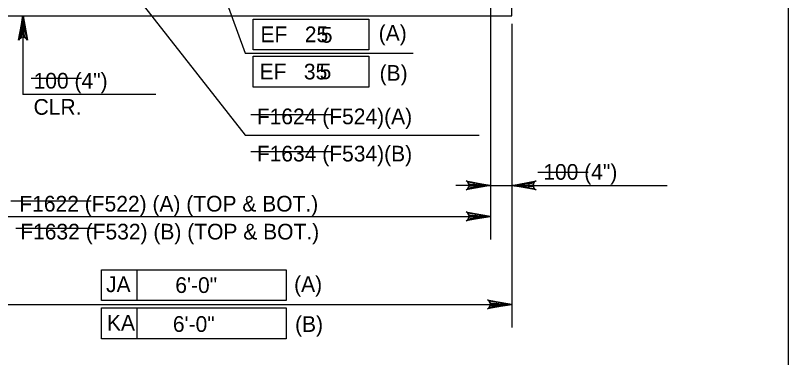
# Model space of a CAD drawing. Extents: x 179 to 454, y -271 to 54.
# Drawn here: x 237.09 to 243, y -121.19 to -118.57 of the extents above; entities that cross this region are included whole.
import ezdxf

# ---------------------------------------------------------------- set-up
doc = ezdxf.new("R2010")
doc.units = 0
for name, color, linetype in [('Level 1', 7, 'Continuous'), ('Level 3', 7, 'Continuous'), ('Level 4', 7, 'Continuous'), ('Level 41', 7, 'Continuous'), ('Level 6', 7, 'Continuous'), ('Level 9', 7, 'Continuous')]:
    doc.layers.add(name, color=color, linetype=linetype)

msp = doc.modelspace()

# ---------------------------------------------------------------- linework, layer by layer
at = {"layer": 'Level 1'}
msp.add_lwpolyline([(211.497, -131.25), (242.997, -131.25), (242.997, -110.75), (211.497, -110.75)], close=True, dxfattribs=at)
at = {"layer": 'Level 4'}
for p, q in [((237.6654, -117.9777), (238.8484, -119.487)), ((238.6602, -118.3415), (238.8466, -118.86)), ((240.7208, -118.4539), (240.7208, -120.2843)), ((238.9095, -118.5988), (239.7911, -118.5988)), ((238.9095, -118.8351), (238.9095, -118.5988)), ((239.7911, -118.5988), (239.7911, -118.8351)), ((240.8834, -118.6359), (240.8834, -120.9564)), ((237.1504, -118.6677), (237.1504, -119.1755)), ((239.7911, -118.8351), (238.9095, -118.8351)), ((238.8466, -118.86), (240.131, -118.86)), ((238.9095, -118.8833), (239.7911, -118.8833)), ((238.9095, -119.1196), (238.9095, -118.8833)), ((239.7911, -118.8833), (239.7911, -119.1196)), ((239.7911, -119.1196), (238.9095, -119.1196)), ((238.8484, -119.487), (240.635, -119.487)), ((240.8834, -119.4484), (240.8834, -119.9081)), ((240.7208, -119.8698), (240.4572, -119.8698)), ((240.7208, -119.8698), (242.0712, -119.8698)), ((236.4752, -120.1072), (240.7208, -120.1072)), ((237.7492, -120.5141), (239.1612, -120.5141)), ((237.7492, -120.7503), (237.7492, -120.5141)), ((238.0229, -120.7503), (238.0229, -120.5141)), ((239.1612, -120.5141), (239.1612, -120.7503)), ((236.3125, -120.7792), (240.8834, -120.7792)), ((239.1612, -120.7503), (237.7492, -120.7503)), ((237.7492, -120.8055), (239.1612, -120.8055)), ((237.7492, -121.0417), (237.7492, -120.8055)), ((238.0229, -121.0417), (238.0229, -120.8055)), ((239.1612, -120.8055), (239.1612, -121.0417)), ((239.1612, -121.0417), (237.7492, -121.0417))]:
    msp.add_line(p, q, dxfattribs=at)
for points in [[(237.1509, -118.5744), (237.1859, -118.7608), (237.1759, -118.7465), (237.1634, -118.7391), (237.1509, -118.7369), (237.1384, -118.7391), (237.1259, -118.7465), (237.116, -118.7608), (237.1509, -118.5744), (237.1259, -118.7465), (237.1384, -118.7391), (237.1509, -118.5744), (237.1509, -118.7369), (237.1634, -118.7391), (237.1509, -118.5744), (237.1759, -118.7465)], [(240.7208, -119.8698), (240.5344, -119.9047), (240.5487, -119.8948), (240.5562, -119.8823), (240.5583, -119.8698), (240.5562, -119.8573), (240.5487, -119.8448), (240.5344, -119.8349), (240.7208, -119.8698), (240.5487, -119.8448), (240.5562, -119.8573), (240.7208, -119.8698), (240.5583, -119.8698), (240.5562, -119.8823), (240.7208, -119.8698), (240.5487, -119.8948)], [(240.8834, -119.8698), (241.0698, -119.8349), (241.0555, -119.8448), (241.0481, -119.8573), (241.0459, -119.8698), (241.0481, -119.8823), (241.0555, -119.8948), (241.0698, -119.9047), (240.8834, -119.8698), (241.0555, -119.8948), (241.0481, -119.8823), (240.8834, -119.8698), (241.0459, -119.8698), (241.0481, -119.8573), (240.8834, -119.8698), (241.0555, -119.8448)], [(240.7208, -120.1072), (240.5344, -120.1421), (240.5487, -120.1322), (240.5562, -120.1197), (240.5583, -120.1072), (240.5562, -120.0947), (240.5487, -120.0822), (240.5344, -120.0722), (240.7208, -120.1072), (240.5487, -120.0822), (240.5562, -120.0947), (240.7208, -120.1072), (240.5583, -120.1072), (240.5562, -120.1197), (240.7208, -120.1072), (240.5487, -120.1322)], [(240.8834, -120.7792), (240.697, -120.8142), (240.7113, -120.8042), (240.7188, -120.7917), (240.7209, -120.7792), (240.7188, -120.7668), (240.7113, -120.7542), (240.697, -120.7443), (240.8834, -120.7792), (240.7113, -120.7542), (240.7188, -120.7668), (240.8834, -120.7792), (240.7209, -120.7792), (240.7188, -120.7917), (240.8834, -120.7792), (240.7113, -120.8042)]]:
    msp.add_lwpolyline(points, dxfattribs=at)
for points in [[(237.1701, -118.6894), (237.1308, -118.6894), (237.1504, -118.5713)], [(240.5973, -119.8895), (240.5973, -119.8501), (240.7154, -119.8698)], [(241.0125, -119.8501), (241.0125, -119.8895), (240.8944, -119.8698)], [(240.6027, -120.0875), (240.6027, -120.1268), (240.7208, -120.1072)], [(240.7653, -120.7596), (240.7653, -120.7989), (240.8834, -120.7792)]]:
    msp.add_lwpolyline(points, close=True, dxfattribs=at)
at = {"layer": 'Level 41'}
for p, q in [((237.5964, -119.0532), (237.2125, -119.0532)), ((239.5028, -119.33), (238.8908, -119.33)), ((239.5028, -119.6135), (238.8908, -119.6135)), ((241.4674, -119.7713), (241.0835, -119.7713)), ((237.6712, -119.9914), (237.0591, -119.9914)), ((237.7089, -120.1992), (237.0969, -120.1992))]:
    msp.add_line(p, q, dxfattribs=at)
at = {"layer": 'Level 6'}
msp.add_line((238.1652, -119.1755), (237.1504, -119.1755), dxfattribs=at)
at = {"layer": 'Level 9'}
for p, q in [((240.8834, -118.5744), (240.8834, -117.5902)), ((236.3125, -118.5744), (240.8834, -118.5744))]:
    msp.add_line(p, q, dxfattribs=at)

# ---------------------------------------------------------------- texts
at = {"layer": 'Level 3'}
for s, p in [('100 (4")', (237.2317, -119.1303)), ('CLR.', (237.2317, -119.3303)), ('100 (4")', (241.1242, -119.8271))]:
    msp.add_text(s, height=0.12, dxfattribs=at).set_placement(p)
at = {"layer": 'Level 4'}
for s, p in [('EF   25', (238.9642, -118.7756)), ('(A)', (239.8672, -118.7647)), ('EF   35', (238.957, -119.0602)), ('(B)', (239.8742, -119.0704)), ('F1624 (F524)(A)', (238.9365, -119.4027)), ('F1634 (F534)(B)', (238.9365, -119.6872)), ('F1622 (F522) (A) (TOP & BOT.)', (237.1227, -120.07)), ('F1632 (F532) (B) (TOP & BOT.)', (237.1298, -120.2835)), ('JA', (237.7851, -120.6857)), ('(A)', (239.2212, -120.6839)), ('KA', (237.7919, -120.9797)), ('(B)', (239.2283, -120.9897))]:
    msp.add_text(s, height=0.12, dxfattribs=at).set_placement(p)
at = {"layer": 'Level 41'}
for s, p in [('5', (239.4254, -118.7797)), ('5', (239.4161, -119.0586)), ('6\'-0"', (238.314, -120.6921)), ('6\'-0"', (238.2954, -120.9896))]:
    msp.add_text(s, height=0.12, dxfattribs=at).set_placement(p)

doc.saveas('drawing.dxf')
